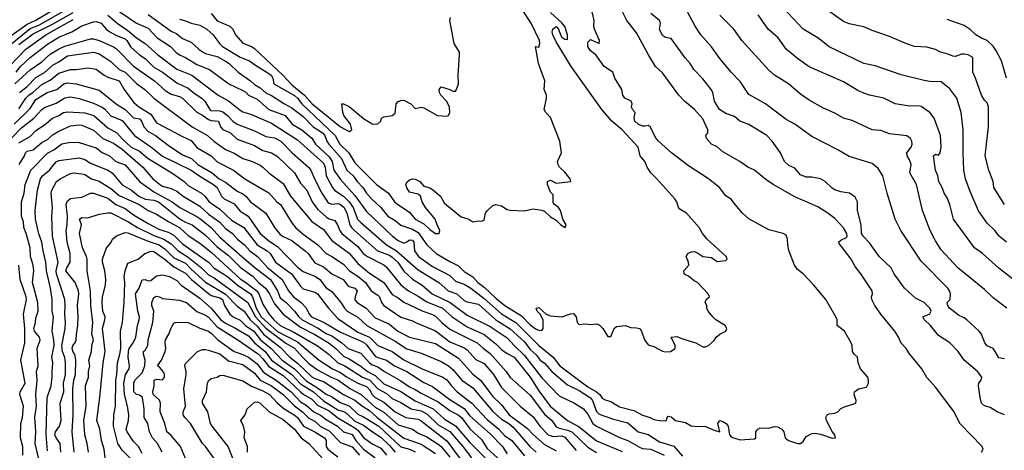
# Model space of a CAD drawing. Header units: metres. Extents: x -46681 to -43747, y -240911 to -237677.
# Tile 492 of 656: x -46545 to -46374, y -239318 to -239243. Entities that reach past the tile are written whole.
import ezdxf

# ---------------------------------------------------------------- set-up
doc = ezdxf.new("R2010")
doc.units = ezdxf.units.M
doc.layers.add('CONTOUR_INDEX', color=1, linetype='Continuous')
doc.layers.add('CONTOUR_INTER', color=3, linetype='Continuous')

msp = doc.modelspace()

# ---------------------------------------------------------------- linework, layer by layer
at = {"layer": 'CONTOUR_INDEX'}
for points, elevation in [([(-46546.81, -239247.02), (-46543.6, -239244.4), (-46542.1, -239243.83), (-46537.1, -239240.99)], 80), ([(-46523.1, -239241.96), (-46519.1, -239244.91), (-46518.1, -239245.37), (-46517.1, -239246.15), (-46515.6, -239246.77), (-46514.26, -239248.02), (-46513.6, -239248.48), (-46513.1, -239248.74), (-46511.1, -239249.29), (-46509.6, -239250.1), (-46508.99, -239250.52), (-46507.44, -239252.02), (-46505.25, -239253.52), (-46504.6, -239254.16), (-46503.6, -239254.74), (-46502.6, -239255.57), (-46501.6, -239256.04), (-46499.37, -239257.52), (-46498.1, -239258.19), (-46496.1, -239259.71), (-46494.38, -239261.52), (-46492.74, -239262.52), (-46492.35, -239263.02), (-46491.98, -239264.02), (-46491.66, -239264.52), (-46489.46, -239267.02), (-46488.5, -239269.02), (-46487.4, -239270.02), (-46486.73, -239271.02), (-46485.75, -239272.02), (-46485.1, -239273.03), (-46484.25, -239274.02), (-46482.6, -239275.53), (-46481.36, -239277.02), (-46480.1, -239277.76), (-46479.1, -239278.56), (-46477.1, -239279.31), (-46476.1, -239279.87), (-46474.6, -239282.02), (-46472.99, -239283.52), (-46470.6, -239284.91), (-46469.1, -239285.63), (-46468.1, -239286.61), (-46466.6, -239287.55), (-46465.7, -239288.52), (-46464.6, -239289.33), (-46462.6, -239291.28), (-46461.05, -239292.52), (-46458.1, -239294.33), (-46456.6, -239295.93), (-46455.6, -239296.63), (-46455.1, -239296.83), (-46454.6, -239296.87), (-46454.33, -239296.52), (-46454.37, -239295.02), (-46454.89, -239294.02), (-46455.38, -239293.52), (-46455.56, -239293.02), (-46455.1, -239292.87), (-46453.86, -239294.02), (-46453.1, -239294.33), (-46451.1, -239294.49), (-46449.6, -239293.99), (-46449.1, -239293.96), (-46448.63, -239294.52), (-46448.42, -239295.52), (-46448.1, -239295.87), (-46447.1, -239295.73), (-46446.1, -239295.86), (-46445.1, -239295.7), (-46444.6, -239295.92), (-46443.98, -239296.52), (-46443.1, -239297.92), (-46442.6, -239297.92), (-46442, -239296.52), (-46441.6, -239296.2), (-46440.1, -239296.04), (-46439.1, -239296.35), (-46438.1, -239296.4), (-46437.6, -239296.55), (-46437.26, -239297.02), (-46436.75, -239298.52), (-46436.1, -239299.35), (-46435.1, -239299.68), (-46433.6, -239300.47), (-46433.1, -239300.57), (-46432.21, -239300.52), (-46431.4, -239300.02), (-46431.37, -239299.52), (-46432.1, -239298.02), (-46431.1, -239297.92), (-46430.1, -239298.36), (-46427.82, -239299.02), (-46426.6, -239299.72), (-46426.1, -239299.72), (-46425.57, -239299.52), (-46424.6, -239298.6), (-46424.25, -239298.02), (-46423.65, -239297.52), (-46422.59, -239297.02), (-46422.39, -239296.52), (-46422.71, -239296.02), (-46424.31, -239295.02), (-46424.87, -239294.52), (-46425.63, -239293.52), (-46425.87, -239293.02), (-46425.91, -239292.52), (-46426.19, -239292.02), (-46426.01, -239291.52), (-46425.44, -239291.02), (-46425.66, -239290.52), (-46427.48, -239288.52), (-46428.1, -239288.23), (-46429.1, -239287.44), (-46429.6, -239287.23), (-46429.8, -239287.02), (-46429.87, -239286.52), (-46429, -239285.52), (-46429.06, -239285.02), (-46429.46, -239284.02), (-46429.21, -239283.52), (-46428.6, -239283.2), (-46428.1, -239283.16), (-46427.6, -239283.36), (-46426.6, -239284.03), (-46425.1, -239284.2), (-46424.1, -239284.89), (-46422.6, -239284.74), (-46422.33, -239284.52), (-46422.53, -239284.02), (-46425.85, -239281.02), (-46426.64, -239280.02), (-46427.19, -239279.02), (-46429.4, -239276.52), (-46430.6, -239275.8), (-46430.8, -239275.52), (-46431.09, -239274.52), (-46431.45, -239274.02), (-46434.58, -239270.52), (-46435.62, -239269.52), (-46436.26, -239268.52), (-46436.69, -239267.52), (-46437.5, -239266.52), (-46437.82, -239265.02), (-46440.59, -239262.02), (-46442.4, -239260.52), (-46444.16, -239258.52), (-46449.46, -239251.02), (-46452.1, -239246.71), (-46452.68, -239245.52), (-46452.8, -239245.02), (-46452.69, -239244.52), (-46452.1, -239244.07), (-46451.71, -239244.52), (-46451.36, -239245.52), (-46451.1, -239245.9), (-46450.6, -239246.28), (-46450.1, -239246.32), (-46450.11, -239245.52), (-46450.6, -239244.1), (-46451.1, -239243.43), (-46453.1, -239241.65)], 80), ([(-46373.7, -239293.02), (-46376.1, -239291.21), (-46377.6, -239289.78), (-46382.23, -239286.02), (-46385.1, -239282.86), (-46386.1, -239281.32), (-46387.05, -239279.52), (-46388.34, -239276.02), (-46389.39, -239271.52), (-46390.58, -239269.52), (-46390.35, -239268.02), (-46390.6, -239267.23), (-46391.04, -239266.52), (-46391.07, -239266.02), (-46390.34, -239265.02), (-46390.17, -239264.52), (-46390.21, -239264.02), (-46390.45, -239263.52), (-46391.1, -239263.07), (-46394.1, -239262.7), (-46395.6, -239262.13), (-46397.1, -239262.04), (-46400.6, -239260.42), (-46402.1, -239260.02), (-46403.6, -239259.1), (-46405.6, -239258.24), (-46408.1, -239256.87), (-46409.6, -239255.82), (-46411.68, -239254.02), (-46414.1, -239252.52), (-46415.1, -239251.67), (-46419.78, -239246.52), (-46421.18, -239244.52), (-46423.6, -239242.12)], 85), ([(-46545.49, -239255.52), (-46544.1, -239254.5), (-46542.6, -239252.91), (-46541.1, -239252.05), (-46539.6, -239250.72), (-46538.6, -239250.23), (-46537.1, -239249.18), (-46532.6, -239248.51), (-46531.6, -239248.81), (-46530.6, -239249.43), (-46529.6, -239250.14), (-46528.15, -239251.52), (-46527.1, -239252.02), (-46525.1, -239253.96), (-46523.64, -239255.02), (-46522.1, -239256.5), (-46515.42, -239261.52), (-46512.77, -239263.02), (-46511.65, -239264.02), (-46509.6, -239265.44), (-46508.1, -239266.08), (-46506.6, -239267.02), (-46504.9, -239267.52), (-46503.6, -239268.18), (-46503.1, -239268.51), (-46502.11, -239269.52), (-46499.6, -239271.33), (-46498.34, -239273.52), (-46494.6, -239277.94), (-46492.6, -239279.32), (-46491.1, -239281.24), (-46488.1, -239283.48), (-46486.6, -239285.24), (-46484.6, -239286.93), (-46482.1, -239288.57), (-46480.6, -239290.63), (-46479.6, -239291.19), (-46478.6, -239291.97), (-46475.3, -239293.52), (-46473.6, -239294.08), (-46473.1, -239294.38), (-46472.01, -239295.52), (-46470.6, -239296.64), (-46465.86, -239299.02), (-46464.76, -239300.02), (-46463.6, -239300.86), (-46460.78, -239304.02), (-46460.1, -239305.03), (-46456.6, -239308.13), (-46454.1, -239311.45), (-46452.87, -239312.52), (-46452.1, -239313.6), (-46451.6, -239313.84), (-46450.1, -239314.18), (-46449.39, -239314.52), (-46446.6, -239317.13), (-46445.1, -239318.08)], 85), ([(-46545.54, -239268.02), (-46544.6, -239266.56), (-46544.4, -239266.02), (-46544.1, -239265.75), (-46543.1, -239265.51), (-46541.6, -239264.24), (-46540.6, -239263.71), (-46539.6, -239262.85), (-46538.6, -239262.24), (-46536.6, -239261.32), (-46535.1, -239261.18), (-46534.6, -239261.22), (-46532.6, -239262.06), (-46530.94, -239263.52), (-46529.1, -239264.34), (-46527.6, -239265.4), (-46523.98, -239268.52), (-46522.25, -239270.52), (-46521.1, -239271.49), (-46520.6, -239271.79), (-46519.1, -239272.19), (-46518.1, -239272.66), (-46516.98, -239273.52), (-46514.1, -239275.27), (-46512.6, -239276.7), (-46510.6, -239278.09), (-46509.6, -239279.17), (-46508.38, -239280.02), (-46507.52, -239281.02), (-46506.29, -239282.02), (-46505.4, -239283.02), (-46504.08, -239284.02), (-46502.27, -239286.02), (-46499.76, -239288.02), (-46498.67, -239290.02), (-46497.77, -239291.02), (-46496.47, -239292.02), (-46495.6, -239292.94), (-46495.07, -239294.02), (-46494.66, -239294.52), (-46492.47, -239295.52), (-46489.6, -239297.19), (-46485.6, -239298.92), (-46485.1, -239299.36), (-46483.6, -239301.33), (-46483.1, -239301.6), (-46481.6, -239302.03), (-46480.23, -239303.02), (-46478.06, -239304.02), (-46475.1, -239305.94), (-46473.6, -239306.62), (-46470.6, -239308.9), (-46468.1, -239310.46), (-46467.1, -239311.72), (-46463.6, -239314.83), (-46461.43, -239317.02), (-46460.6, -239318.33)], 90), ([(-46533.44, -239318.02), (-46533.68, -239316.52), (-46534.12, -239315.02), (-46534.27, -239312.52), (-46533.85, -239310.02), (-46533.97, -239306.52), (-46533.47, -239305.02), (-46533.45, -239304.02), (-46533.23, -239303.02), (-46533.4, -239302.02), (-46532.95, -239300.52), (-46532.89, -239299.52), (-46532.61, -239298.52), (-46532.85, -239297.52), (-46532.72, -239295.52), (-46533.08, -239292.52), (-46533.09, -239290.02), (-46533.68, -239286.52), (-46533.7, -239284.52), (-46533.81, -239284.02), (-46534.52, -239282.52), (-46535.02, -239280.02), (-46534.68, -239278.52), (-46535, -239277.52), (-46534.6, -239277.23), (-46533.6, -239277.34), (-46531.6, -239276.66), (-46530.1, -239276.43), (-46529.6, -239276.46), (-46526.6, -239277.94), (-46524.92, -239279.02), (-46522.1, -239280.4), (-46520.34, -239281.02), (-46519.1, -239281.85), (-46517.84, -239283.02), (-46516.1, -239284.14), (-46513.79, -239286.02), (-46512.6, -239287.21), (-46511.6, -239287.76), (-46505.75, -239292.02), (-46504.4, -239294.52), (-46502.6, -239296.47), (-46499.1, -239299.11), (-46497.6, -239299.95), (-46496.25, -239301.52), (-46495.1, -239302.64), (-46493.6, -239303.73), (-46491.26, -239305.02), (-46490.1, -239305.47), (-46487.85, -239307.02), (-46486.05, -239308.02), (-46483.6, -239310.2), (-46482.1, -239311.07), (-46479.6, -239313.28), (-46477.1, -239314.01), (-46476.1, -239314.72), (-46474.6, -239315.37), (-46472.6, -239316.61), (-46472.12, -239317.02), (-46470.6, -239318.91)], 95), ([(-46544.87, -239318.52), (-46544.88, -239317.02), (-46545.3, -239315.52), (-46545.24, -239313.02), (-46544.94, -239312.02), (-46544.77, -239310.02), (-46545.43, -239308.02), (-46545.34, -239307.52), (-46544.45, -239306.02), (-46545.24, -239302.02), (-46544.52, -239299.02), (-46544.53, -239296.52), (-46544.75, -239294.02), (-46544.24, -239291.52), (-46544.28, -239291.02), (-46545.32, -239288.02), (-46545.58, -239285.52)], 90), ([(-46516.6, -239319.13), (-46517.44, -239317.02), (-46519.1, -239315.14), (-46519.84, -239314.52), (-46520.2, -239313.02), (-46520.97, -239311.02), (-46520.91, -239309.52), (-46521.1, -239309.01), (-46522.18, -239308.02), (-46522.24, -239307.52), (-46522.04, -239306.52), (-46522.04, -239305.52), (-46521.6, -239305.33), (-46520.6, -239305.43), (-46520.26, -239305.02), (-46520.26, -239304.52), (-46520.48, -239304.02), (-46521.1, -239303.25), (-46521.43, -239303.02), (-46520.75, -239302.02), (-46520.14, -239300.52), (-46520, -239300.02), (-46520.13, -239299.02), (-46520.06, -239298.52), (-46519.47, -239297.52), (-46519.1, -239296.44), (-46518.6, -239295.6), (-46518.39, -239295.52), (-46516.6, -239295.43), (-46516.1, -239295.52), (-46514.1, -239296.48), (-46512.6, -239296.98), (-46512.1, -239297.33), (-46510.95, -239298.52), (-46508.13, -239300.52), (-46506.6, -239301.05), (-46505.65, -239301.52), (-46504.1, -239302.66), (-46503.1, -239303.99), (-46502.6, -239304.41), (-46500.81, -239305.52), (-46498.21, -239307.52), (-46496.6, -239309.29), (-46495.6, -239309.85), (-46494.23, -239311.02), (-46493.1, -239311.6), (-46492.1, -239312.36), (-46490.14, -239313.52), (-46489.1, -239314.47), (-46487.6, -239314.98), (-46486.92, -239316.02), (-46485.6, -239317.52), (-46483.6, -239319.02)], 100)]:
    msp.add_lwpolyline(points, dxfattribs=dict(at, elevation=elevation))
at = {"layer": 'CONTOUR_INTER'}
for points, elevation in [([(-46373.74, -239281.52), (-46375.01, -239280.52), (-46375.76, -239279.52), (-46377.1, -239278.24), (-46378.6, -239276.1), (-46380.1, -239272.75), (-46380.91, -239270.52), (-46381.16, -239269.02), (-46381.29, -239266.02), (-46381.27, -239262.02), (-46381.65, -239259.02), (-46382.37, -239256.52), (-46383.6, -239254.89), (-46385.1, -239253.67), (-46387.1, -239253.62), (-46388.1, -239253.47), (-46392.1, -239252.49), (-46396.6, -239250.93), (-46398.6, -239250.48), (-46404.6, -239247.6), (-46406.6, -239246.02), (-46409.13, -239244.52), (-46416.1, -239237.09)], 87), ([(-46546.73, -239245.52), (-46544.1, -239243.64), (-46542.6, -239243), (-46538.6, -239240.6)], 79), ([(-46529.1, -239240.75), (-46525.1, -239243.48), (-46523.1, -239244.35), (-46521.52, -239246.02), (-46519.22, -239247.52), (-46518.29, -239248.52), (-46517.6, -239249), (-46516.6, -239249.44), (-46514.6, -239250.69), (-46512.4, -239251.52), (-46509.05, -239254.02), (-46506.6, -239255.2), (-46506.1, -239255.5), (-46505.6, -239256.01), (-46504.1, -239256.68), (-46502.1, -239258.48), (-46499.27, -239259.52), (-46498.05, -239261.02), (-46496.35, -239262.02), (-46494.6, -239263.47), (-46493.96, -239264.52), (-46491.6, -239266.69), (-46491.08, -239267.52), (-46490.75, -239269.02), (-46489.6, -239270.66), (-46487.1, -239273.44), (-46485.1, -239276.21), (-46480.55, -239280.52), (-46479.6, -239281.27), (-46478.6, -239281.69), (-46478.1, -239281.5), (-46477.6, -239281.11), (-46477.1, -239281.18), (-46476.86, -239281.52), (-46476.76, -239283.02), (-46476.02, -239284.02), (-46473.6, -239285.78), (-46470.6, -239287.32), (-46469.6, -239288.32), (-46468.1, -239288.81), (-46466.95, -239289.52), (-46464.6, -239291.32), (-46461.6, -239294.01), (-46459.1, -239295.48), (-46455.1, -239299.47), (-46452.64, -239301.52), (-46451.45, -239303.02), (-46446.6, -239306.68), (-46445.09, -239307.52), (-46444.51, -239308.02), (-46444.1, -239308.66), (-46443.6, -239308.96), (-46442.6, -239309.23), (-46441.1, -239310.17), (-46438.6, -239310.77), (-46437.1, -239311.57), (-46435.73, -239312.02), (-46435.1, -239312.36), (-46434.1, -239312.55), (-46433.1, -239312.58), (-46432.9, -239312.52), (-46432.79, -239312.02), (-46432.6, -239311.78), (-46432.1, -239311.91), (-46431.35, -239312.52), (-46429.6, -239312.86), (-46428.6, -239313.43), (-46428.1, -239313.53), (-46426.1, -239313.54), (-46424.6, -239314.21), (-46423.6, -239314.52), (-46424, -239313.02), (-46423.6, -239312.53), (-46423.1, -239312.68), (-46422.52, -239313.02), (-46422.15, -239313.52), (-46421.96, -239315.02), (-46421.6, -239315.4), (-46420.1, -239315.87), (-46417.6, -239315.69), (-46417.36, -239315.52), (-46417.34, -239314.52), (-46417.03, -239314.02), (-46416.6, -239313.78), (-46415.1, -239313.84), (-46414.1, -239313.57), (-46413.6, -239313.6), (-46412.86, -239314.02), (-46412.48, -239314.52), (-46412.24, -239315.52), (-46411.67, -239316.02), (-46410.1, -239316.5), (-46409.6, -239316.5), (-46409.1, -239316.15), (-46408.6, -239315.32), (-46407.6, -239314.79), (-46407.1, -239314.75), (-46406.1, -239314.92), (-46404.1, -239315.58), (-46403.51, -239315.52), (-46403.64, -239315.02), (-46404.1, -239314.42), (-46405.04, -239312.52), (-46405.18, -239312.02), (-46404.95, -239311.52), (-46404.6, -239311.35), (-46403.6, -239311.26), (-46403.1, -239311.04), (-46402.63, -239310.52), (-46402.1, -239310.18), (-46399.96, -239309.52), (-46399.9, -239309.02), (-46400.25, -239308.02), (-46400.18, -239307.52), (-46399.5, -239307.02), (-46398.1, -239306.72), (-46397.77, -239306.02), (-46397.74, -239305.52), (-46397.88, -239305.02), (-46399.15, -239303.52), (-46399.55, -239302.52), (-46399.68, -239301.52), (-46400.26, -239301.02), (-46400.57, -239300.52), (-46400.58, -239299.52), (-46400.76, -239299.02), (-46401.95, -239297.02), (-46403.19, -239296.02), (-46403.23, -239295.02), (-46403.42, -239294.52), (-46405.18, -239291.52), (-46407.26, -239289.02), (-46409.1, -239287.07), (-46410.1, -239286.26), (-46410.62, -239285.52), (-46411.6, -239282.96), (-46411.81, -239282.02), (-46411.87, -239281.02), (-46412.1, -239280.35), (-46412.6, -239280.01), (-46415.1, -239279.42), (-46418.6, -239277.47), (-46419.7, -239276.52), (-46420.98, -239275.02), (-46421.6, -239274.11), (-46422.6, -239273.48), (-46423.67, -239272.02), (-46425.6, -239270.54), (-46429.1, -239268.26), (-46432.04, -239266.02), (-46434.31, -239264.02), (-46434.72, -239263.52), (-46435.73, -239261.52), (-46436.1, -239261.26), (-46436.6, -239261.4), (-46437.1, -239261.37), (-46437.82, -239261.02), (-46438.41, -239260.52), (-46438.53, -239260.02), (-46438.38, -239259.02), (-46438.8, -239258.52), (-46438.99, -239258.02), (-46438.86, -239257.52), (-46439.07, -239257.02), (-46440.14, -239256.52), (-46440.48, -239256.02), (-46440.67, -239255.02), (-46441.87, -239253.02), (-46442.24, -239252.02), (-46443.77, -239251.02), (-46445.19, -239249.02), (-46446.1, -239248.32), (-46446.6, -239247.52), (-46446.6, -239246.82), (-46446.1, -239246.35), (-46444.6, -239247.02), (-46444.53, -239246.52), (-46445.44, -239244.52), (-46445.55, -239244.02), (-46445.49, -239243.02), (-46446.04, -239240.52)], 81), ([(-46374.11, -239275.02), (-46375.97, -239272.02), (-46376.06, -239271.02), (-46376.81, -239269.02), (-46377.44, -239266.52), (-46376.89, -239261.52), (-46376.88, -239258.02), (-46377.1, -239257.31), (-46377.6, -239256.88), (-46378.1, -239255.99), (-46379.12, -239253.02), (-46379.62, -239252.02), (-46379.6, -239249.47), (-46380.44, -239249.02), (-46381.1, -239248.87), (-46381.6, -239248.88), (-46382.6, -239249.3), (-46383.1, -239249.24), (-46384.1, -239248.81), (-46385.22, -239248.52), (-46386.1, -239248.08), (-46387.6, -239247.68), (-46389.77, -239247.52), (-46391.29, -239247.02), (-46394.1, -239245.8), (-46397.1, -239244.78), (-46398.6, -239244.11), (-46401.1, -239243.58), (-46402.1, -239243.22), (-46405.9, -239240.52)], 88), ([(-46545.6, -239247.18), (-46543.1, -239245.35), (-46539.6, -239243.62), (-46536.1, -239241.62)], 81), ([(-46530.1, -239242.11), (-46528.45, -239243.52), (-46526.6, -239244.75), (-46525.1, -239246.05), (-46523.6, -239247.02), (-46521.42, -239249.02), (-46518.1, -239251.48), (-46515.49, -239252.52), (-46510.9, -239256.02), (-46509.1, -239256.98), (-46507.1, -239258.6), (-46506.6, -239258.91), (-46505.1, -239259.35), (-46501.6, -239260.89), (-46497.1, -239263.77), (-46492.6, -239267.79), (-46492.26, -239268.52), (-46492.11, -239270.02), (-46490.98, -239272.02), (-46490.6, -239272.55), (-46489.1, -239273.53), (-46488.09, -239274.52), (-46487.41, -239275.52), (-46486.64, -239277.52), (-46486.1, -239278.15), (-46481.64, -239282.02), (-46479.89, -239283.02), (-46476.1, -239286.37), (-46472.52, -239288.52), (-46470.9, -239290.02), (-46469.4, -239290.52), (-46468.1, -239291.69), (-46467.6, -239291.92), (-46465.6, -239292.3), (-46462.59, -239295.02), (-46460.1, -239296.62), (-46457.6, -239298.83), (-46456.6, -239300.17), (-46455.6, -239301.12), (-46454.9, -239302.02), (-46454.1, -239302.58), (-46452.85, -239304.02), (-46450.1, -239306.33), (-46448.1, -239307.31), (-46446.1, -239308.59), (-46445.75, -239309.02), (-46445.1, -239310.96), (-46444.6, -239311.42), (-46442.1, -239312.27), (-46439.6, -239312.93), (-46437.81, -239314.52), (-46436.1, -239314.94), (-46434.1, -239316.25), (-46431.6, -239317), (-46430.1, -239318.71)], 82), ([(-46517.6, -239242.79), (-46516.6, -239243.07), (-46515.61, -239243.52), (-46514.1, -239243.82), (-46512.85, -239244.52), (-46511.77, -239245.52), (-46510.69, -239247.02), (-46510.17, -239247.52), (-46507.1, -239249.4), (-46505.45, -239250.02), (-46504.6, -239250.7), (-46502.1, -239252.22), (-46501.69, -239252.52), (-46501.39, -239253.02), (-46501.22, -239254.02), (-46497.6, -239256.06), (-46497.1, -239256.52), (-46496.36, -239257.52), (-46490.57, -239263.02), (-46489.71, -239264.52), (-46488.19, -239266.02), (-46487.1, -239267.74), (-46483.33, -239271.52), (-46481.29, -239273.02), (-46480.22, -239274.52), (-46479.67, -239275.02), (-46477.6, -239276.31), (-46476.61, -239277.52), (-46475.1, -239278.33), (-46474.1, -239279.33), (-46473.1, -239280.01), (-46472.45, -239280.02), (-46472.32, -239279.52), (-46472.82, -239278.52), (-46473.15, -239277.52), (-46474.84, -239275.52), (-46475.38, -239274.52), (-46475.69, -239273.52), (-46476.1, -239273.2), (-46477.6, -239272.84), (-46478.1, -239272.12), (-46478.23, -239271.52), (-46478.1, -239271.13), (-46477.6, -239270.73), (-46477.1, -239270.55), (-46476.6, -239270.58), (-46475.8, -239271.02), (-46475.1, -239271.84), (-46474.1, -239272.09), (-46473.6, -239272.37), (-46472.2, -239273.52), (-46471.6, -239274.7), (-46471.1, -239275.14), (-46468.6, -239277.13), (-46467.29, -239277.52), (-46466.6, -239278.02), (-46465.6, -239277.85), (-46465.1, -239277.91), (-46464.6, -239277.7), (-46464.41, -239276.52), (-46464.06, -239276.02), (-46463.1, -239275.17), (-46462.6, -239274.98), (-46461.6, -239275.24), (-46460.6, -239275.89), (-46460.1, -239275.99), (-46457.6, -239276.12), (-46456.1, -239275.76), (-46454.6, -239275.98), (-46454.1, -239276.18), (-46453.1, -239277.11), (-46452.1, -239277.7), (-46451.3, -239278.52), (-46450.51, -239279.02), (-46450.36, -239278.52), (-46450.94, -239277.52), (-46451.34, -239276.02), (-46451.71, -239275.52), (-46452.39, -239275.02), (-46452.6, -239274.66), (-46452.6, -239273.31), (-46453.1, -239272.87), (-46453.62, -239271.52), (-46453.59, -239271.02), (-46453.1, -239270.74), (-46452.1, -239271.27), (-46449.56, -239271.02), (-46449.68, -239270.52), (-46450.6, -239269.4), (-46451.52, -239268.52), (-46451.72, -239268.02), (-46451.85, -239267.52), (-46451.19, -239266.02), (-46451.43, -239264.02), (-46453.1, -239259.89), (-46453.91, -239259.02), (-46454.16, -239258.52), (-46453.75, -239256.52), (-46453.79, -239256.02), (-46454.17, -239255.02), (-46454.05, -239253.52), (-46455.18, -239250.52), (-46455.68, -239247.52), (-46455.1, -239247.68), (-46454.93, -239247.02), (-46455, -239246.52), (-46456.42, -239243.52), (-46458.1, -239240.92)], 79), ([(-46512.1, -239241.84), (-46511.1, -239243.08), (-46508.89, -239244.02), (-46508.37, -239244.52), (-46507.9, -239245.52), (-46506.6, -239246.98), (-46505.1, -239247.57), (-46504.6, -239247.91), (-46499.67, -239252.52), (-46498.1, -239254.23), (-46495.9, -239256.02), (-46494.56, -239257.52), (-46489.6, -239261.5), (-46488.1, -239262.3), (-46487.67, -239262.02), (-46487.9, -239261.02), (-46489.04, -239259.52), (-46489.22, -239259.02), (-46489.36, -239257.52), (-46489.1, -239257.48), (-46488.1, -239257.95), (-46485.6, -239260.06), (-46484.1, -239260.96), (-46483.66, -239261.02), (-46483.1, -239261), (-46482.62, -239260.52), (-46482.5, -239260.02), (-46482.1, -239259.75), (-46480.6, -239259.55), (-46480.1, -239259.15), (-46479.95, -239257.52), (-46479.6, -239257.11), (-46479.1, -239256.9), (-46478.6, -239256.89), (-46477.38, -239257.52), (-46476.6, -239258.32), (-46475.6, -239258.11), (-46475.1, -239258.19), (-46472.72, -239259.52), (-46471.1, -239259.67), (-46470.82, -239259.52), (-46470.57, -239259.02), (-46470.66, -239258.02), (-46471.18, -239257.02), (-46472.15, -239256.02), (-46472.42, -239255.52), (-46472.48, -239255.02), (-46472.1, -239254.57), (-46470.6, -239255.01), (-46470.1, -239255.31), (-46469.6, -239255.28), (-46469.41, -239255.02), (-46469.11, -239254.02), (-46469.16, -239252.52), (-46468.89, -239249.02), (-46468.93, -239248.52), (-46469.86, -239247.02), (-46470.58, -239243.02), (-46470.49, -239242.52)], 78), ([(-46378.11, -239318.02), (-46377.81, -239317.52), (-46377.98, -239317.02), (-46381.85, -239313.02), (-46382.83, -239311.02), (-46386.1, -239306.73), (-46387.6, -239305.05), (-46388.46, -239303.52), (-46390.6, -239300.95), (-46391.18, -239300.02), (-46392.1, -239299.06), (-46392.6, -239297.9), (-46393.16, -239297.02), (-46395.63, -239294.02), (-46396.65, -239292.52), (-46397.19, -239291.52), (-46397.25, -239291.02), (-46397.05, -239290.52), (-46397.1, -239290.02), (-46399.1, -239287.02), (-46400.1, -239285.75), (-46400.76, -239284.52), (-46402.71, -239282.02), (-46402.96, -239281.52), (-46402.6, -239281.18), (-46401.6, -239280.75), (-46401.45, -239280.52), (-46401.55, -239280.02), (-46402.1, -239279.05), (-46403.6, -239277.42), (-46404.86, -239276.52), (-46406.6, -239275.42), (-46410.6, -239273.64), (-46414.32, -239271.52), (-46415.6, -239270.67), (-46417.6, -239269.04), (-46418.77, -239268.52), (-46420.15, -239267.52), (-46423.1, -239265.82), (-46424.1, -239264.95), (-46425.1, -239264.49), (-46425.92, -239263.52), (-46426.04, -239263.02), (-46425.71, -239262.52), (-46425.73, -239262.02), (-46426.6, -239260.12), (-46428.04, -239258.52), (-46429.79, -239257.02), (-46430.74, -239256.02), (-46433.6, -239252.13), (-46434.79, -239251.02), (-46436.02, -239249.02), (-46438.1, -239245.19), (-46439.81, -239243.02), (-46440.6, -239241.41)], 82), ([(-46374.1, -239311.53), (-46375.38, -239311.02), (-46376.6, -239310.29), (-46377.6, -239309.98), (-46378.1, -239309.54), (-46378.36, -239308.52), (-46378.61, -239306.52), (-46378.54, -239306.02), (-46378.15, -239305.52), (-46378.07, -239305.02), (-46378.81, -239304.02), (-46381.09, -239302.02), (-46382.16, -239300.52), (-46383.6, -239299.02), (-46385.6, -239297.74), (-46386.99, -239296.02), (-46388.02, -239295.02), (-46388.28, -239294.52), (-46387.1, -239293.97), (-46386.88, -239293.52), (-46387.11, -239293.02), (-46388.08, -239292.02), (-46389.6, -239291.28), (-46391.52, -239289.52), (-46393.3, -239287.02), (-46393.84, -239286.02), (-46395.89, -239284.02), (-46397.6, -239281.64), (-46398.7, -239280.52), (-46398.95, -239280.02), (-46399.02, -239278.52), (-46399.7, -239276.02), (-46399.68, -239274.52), (-46400.1, -239273.74), (-46401.09, -239273.02), (-46402.6, -239272.82), (-46403.6, -239272.43), (-46404.1, -239272.13), (-46405.27, -239271.02), (-46406.1, -239270.56), (-46407.6, -239270.23), (-46408.6, -239270.26), (-46409.6, -239269.87), (-46410.6, -239268.68), (-46411.6, -239268.2), (-46412.35, -239267.52), (-46413.05, -239266.02), (-46414.52, -239264.02), (-46415.44, -239263.02), (-46418.6, -239261.1), (-46420.13, -239260.52), (-46421.1, -239259.73), (-46422.6, -239259.21), (-46423.66, -239258.52), (-46424.58, -239257.02), (-46424.82, -239255.52), (-46425.15, -239255.02), (-46426.6, -239253.16), (-46428.14, -239251.52), (-46428.77, -239250.52), (-46429.68, -239249.52), (-46432.1, -239246.14), (-46433.1, -239245.96), (-46433.6, -239245.62), (-46434.14, -239244.52), (-46433.92, -239243.52), (-46434.1, -239243.01), (-46435.6, -239241.84)], 83), ([(-46374.1, -239301.81), (-46375.1, -239301.63), (-46375.7, -239300.52), (-46376.1, -239300.04), (-46377.1, -239299.54), (-46377.51, -239299.02), (-46378.11, -239297.52), (-46378.48, -239297.02), (-46380.63, -239295.02), (-46381.1, -239294.67), (-46382.1, -239294.22), (-46383.64, -239293.02), (-46383.98, -239292.52), (-46384.07, -239292.02), (-46383.57, -239291.52), (-46383.52, -239290.52), (-46383.64, -239290.02), (-46383.96, -239289.52), (-46388.6, -239284.82), (-46392.11, -239279.52), (-46393.13, -239277.52), (-46394.53, -239273.02), (-46395.28, -239270.02), (-46396.1, -239268.72), (-46397.1, -239267.89), (-46401.1, -239266.68), (-46403.1, -239265.51), (-46407.6, -239263.21), (-46410.6, -239261.06), (-46412.1, -239260.23), (-46415.68, -239257.52), (-46418.6, -239255.89), (-46420.1, -239253.64), (-46421.63, -239252.02), (-46423.6, -239249.63), (-46425.1, -239247.63), (-46426.91, -239245.52), (-46427.91, -239244.02), (-46429.26, -239241.52)], 84), ([(-46367.6, -239291.92), (-46375.1, -239286.07), (-46377.94, -239283.52), (-46379.31, -239282.52), (-46382.95, -239277.52), (-46383.6, -239274.99), (-46384.1, -239273.83), (-46384.6, -239273.03), (-46384.93, -239272.02), (-46385.55, -239271.02), (-46385.71, -239270.02), (-46386.13, -239269.02), (-46386.43, -239266.52), (-46386.1, -239266.25), (-46385.6, -239266.42), (-46385.29, -239266.02), (-46385.11, -239265.02), (-46385.24, -239263.02), (-46386.32, -239260.02), (-46387.1, -239259.01), (-46388.6, -239257.99), (-46389.1, -239257.87), (-46390.6, -239257.91), (-46393.1, -239257.51), (-46395.1, -239256.5), (-46397.6, -239256), (-46398.6, -239255.67), (-46399.6, -239255.2), (-46402.1, -239253.68), (-46408.1, -239251.06), (-46410.1, -239249.65), (-46412.11, -239248.02), (-46413.5, -239246.02), (-46415.22, -239244.52), (-46416.98, -239242.02)], 86), ([(-46547.1, -239250.85), (-46544.38, -239248.02), (-46540.89, -239245.52), (-46536.1, -239242.86)], 82), ([(-46546.06, -239252.02), (-46545.29, -239251.02), (-46543.6, -239249.46), (-46540.6, -239247.12), (-46538.6, -239245.91), (-46536.36, -239245.02), (-46534.6, -239243.96), (-46532.6, -239243.25), (-46532.1, -239243.19), (-46531.27, -239243.52), (-46530.38, -239244.52), (-46529.72, -239245.02), (-46528.6, -239245.63), (-46527.1, -239246.21), (-46526.76, -239246.52), (-46526.1, -239247.67), (-46524.6, -239249.01), (-46523.6, -239249.66), (-46522.1, -239251.16), (-46520.6, -239252.03), (-46518.1, -239253.83), (-46516.1, -239254.77), (-46515.1, -239255.64), (-46513.72, -239256.52), (-46513.19, -239257.02), (-46512.32, -239258.52), (-46512.1, -239258.66), (-46510.6, -239258.72), (-46510.1, -239258.9), (-46509.28, -239259.52), (-46508.35, -239260.52), (-46507.6, -239261.02), (-46504.6, -239262.17), (-46502.6, -239263.17), (-46501.1, -239263.42), (-46500.01, -239264.02), (-46498.04, -239266.02), (-46495.1, -239268.55), (-46494.75, -239269.02), (-46494.16, -239270.52), (-46492.87, -239273.02), (-46491.87, -239274.52), (-46491.6, -239274.77), (-46491.1, -239274.93), (-46490.1, -239274.84), (-46489.6, -239274.99), (-46488.98, -239275.52), (-46488.49, -239276.52), (-46488.01, -239278.52), (-46487.7, -239279.02), (-46487.18, -239279.52), (-46483.2, -239283.02), (-46481.1, -239283.78), (-46480.6, -239284.12), (-46479.67, -239285.02), (-46478.6, -239286.55), (-46477.1, -239287.94), (-46475.39, -239289.02), (-46473.67, -239290.52), (-46470.53, -239292.02), (-46467.6, -239294.22), (-46463.6, -239296.22), (-46460.6, -239298.14), (-46459.41, -239299.52), (-46457.6, -239301.21), (-46454.6, -239305.09), (-46451.6, -239308.25), (-46448.9, -239309.52), (-46447.35, -239310.52), (-46446.6, -239311.44), (-46445.69, -239313.02), (-46445.1, -239313.52), (-46441.1, -239315.45), (-46439.6, -239316.02), (-46437.6, -239317.16), (-46437.1, -239317.36), (-46435.6, -239317.5), (-46433.3, -239318.52)], 83), ([(-46373.73, -239253.02), (-46374.63, -239250.02), (-46375.6, -239248.17), (-46376.1, -239247.51), (-46377.1, -239246.52), (-46378.1, -239246.12), (-46379.1, -239245.53), (-46380.1, -239244.6), (-46381.1, -239243.91), (-46384.1, -239242.84)], 89), ([(-46546.27, -239254.02), (-46543.6, -239251.59), (-46541.6, -239250.23), (-46540.1, -239248.9), (-46538.7, -239248.02), (-46537.6, -239247.46), (-46533.1, -239246.24), (-46532.6, -239246.23), (-46531.6, -239246.48), (-46529.1, -239247.61), (-46528.6, -239247.96), (-46525.6, -239250.98), (-46521.99, -239253.52), (-46520.1, -239255.2), (-46519.1, -239255.81), (-46517.6, -239256.22), (-46517.1, -239256.51), (-46514.6, -239258.95), (-46513.6, -239259.48), (-46512.6, -239260.22), (-46512.1, -239260.41), (-46510.87, -239260.52), (-46510.52, -239261.52), (-46510.1, -239261.99), (-46508.74, -239262.52), (-46507.6, -239263.65), (-46504.6, -239264.74), (-46503.1, -239265.59), (-46501.6, -239266.03), (-46500.6, -239266.63), (-46497.64, -239269.52), (-46496.6, -239271.31), (-46495.48, -239272.52), (-46494.52, -239274.52), (-46493.6, -239275.78), (-46492.1, -239277.15), (-46491.6, -239277.46), (-46490.6, -239277.8), (-46490.11, -239278.52), (-46489.75, -239279.52), (-46489.4, -239280.02), (-46486.6, -239282.31), (-46485.6, -239283.54), (-46484.92, -239284.02), (-46482.1, -239285.45), (-46481.6, -239285.87), (-46479.1, -239288.96), (-46477.78, -239290.02), (-46476.1, -239290.9), (-46474.6, -239291.89), (-46471.9, -239293.02), (-46470.18, -239294.52), (-46467.6, -239296.24), (-46464.6, -239297.57), (-46462.6, -239299.2), (-46461.6, -239300.21), (-46460.6, -239300.9), (-46459.39, -239301.52), (-46456.6, -239304.97), (-46455.1, -239307.36), (-46453.14, -239310.02), (-46450.12, -239312.52), (-46448.1, -239313.62), (-46445.1, -239316.07), (-46440.6, -239317.88)], 84), ([(-46545.6, -239258.39), (-46544.35, -239256.52), (-46543.83, -239256.02), (-46543.1, -239255.5), (-46541.6, -239254.13), (-46540.1, -239253.4), (-46538.6, -239252.18), (-46536.6, -239251.57), (-46535.6, -239251.55), (-46533.6, -239251.25), (-46532.1, -239251.5), (-46530.75, -239252.52), (-46530.1, -239252.86), (-46528.1, -239253.49), (-46527.23, -239255.02), (-46525.6, -239257.23), (-46524.68, -239258.02), (-46522.6, -239259.33), (-46521.6, -239260.81), (-46517.1, -239263.2), (-46515.6, -239263.86), (-46514.6, -239265.12), (-46512.14, -239266.52), (-46511.1, -239267.57), (-46508.26, -239269.02), (-46506.26, -239270.52), (-46502.1, -239272.95), (-46500.67, -239274.52), (-46500.06, -239275.02), (-46498.1, -239278.16), (-46497.42, -239279.02), (-46496.1, -239280.16), (-46493.55, -239282.02), (-46492.13, -239283.52), (-46491.1, -239284.04), (-46489.1, -239285.38), (-46488.05, -239286.52), (-46486.6, -239287.46), (-46485.24, -239288.52), (-46484.29, -239290.02), (-46483.1, -239290.72), (-46482.85, -239291.02), (-46482.5, -239292.02), (-46482.05, -239292.52), (-46479.1, -239294.55), (-46477.1, -239295.19), (-46476.55, -239295.52), (-46473.1, -239296.95), (-46470.6, -239298.83), (-46468.1, -239299.89), (-46467.6, -239300.23), (-46466.1, -239301.9), (-46464.6, -239302.62), (-46463.01, -239304.52), (-46461.6, -239306.81), (-46458.38, -239310.02), (-46456.1, -239311.89), (-46454.92, -239313.52), (-46453.46, -239315.02), (-46452.6, -239315.32), (-46451.1, -239315.17), (-46450.6, -239315.4), (-46448.6, -239317.75)], 86), ([(-46546.41, -239261.02), (-46543.6, -239258.31), (-46542.6, -239256.76), (-46540.67, -239255.52), (-46538.97, -239255.02), (-46537.77, -239254.02), (-46537.1, -239253.85), (-46535.6, -239254.04), (-46531.6, -239255.13), (-46528.6, -239257.57), (-46527.1, -239258.5), (-46525.6, -239259.95), (-46524.6, -239260.09), (-46524.21, -239260.52), (-46523.85, -239261.52), (-46523.1, -239262.3), (-46521.78, -239263.02), (-46519.6, -239264.69), (-46517.1, -239266.37), (-46515.54, -239267.02), (-46514.42, -239268.02), (-46511.97, -239269.52), (-46510.74, -239270.52), (-46509.6, -239271.09), (-46507.6, -239272.66), (-46506.6, -239273.12), (-46506.1, -239273.52), (-46505.25, -239274.52), (-46502.6, -239276.51), (-46501.1, -239279.02), (-46500.1, -239280.18), (-46499.6, -239280.54), (-46498.1, -239281.26), (-46495.76, -239283.02), (-46495.25, -239283.52), (-46494.1, -239285.11), (-46492.6, -239285.83), (-46491.1, -239287.06), (-46489.17, -239288.02), (-46488.41, -239289.02), (-46488.1, -239289.25), (-46487.1, -239289.54), (-46486.74, -239290.02), (-46487.07, -239291.02), (-46487.1, -239291.55), (-46486.71, -239292.02), (-46485.14, -239293.02), (-46483.6, -239294.7), (-46481.1, -239295.78), (-46479.63, -239297.02), (-46477.6, -239298.03), (-46473.1, -239299.17), (-46469.1, -239301.69), (-46466.6, -239304.45), (-46465.24, -239305.52), (-46463.1, -239308.35), (-46461.6, -239309.78), (-46460.26, -239311.52), (-46457.1, -239313.93), (-46456.1, -239314.97), (-46454.1, -239316.69), (-46452.1, -239317.8)], 87), ([(-46548.36, -239265.02), (-46545.1, -239261.68), (-46542.94, -239260.02), (-46541.6, -239258.48), (-46541.1, -239258.17), (-46539.1, -239257.38), (-46537.6, -239256.45), (-46536.6, -239256.27), (-46535.1, -239256.56), (-46532.6, -239257.38), (-46531.1, -239258.1), (-46530.6, -239258.45), (-46529.6, -239259.58), (-46527.6, -239260.43), (-46525.47, -239263.02), (-46522.6, -239264.95), (-46520.6, -239266.59), (-46515.6, -239269.01), (-46514.1, -239270.07), (-46511.69, -239271.52), (-46511.1, -239272.02), (-46510.31, -239273.52), (-46509.83, -239274.02), (-46508.1, -239274.9), (-46507.1, -239276.15), (-46505.69, -239277.02), (-46503.6, -239280.03), (-46502.1, -239281.3), (-46500.6, -239282.32), (-46497.1, -239285.86), (-46496.1, -239286.65), (-46493.99, -239287.52), (-46493.24, -239288.02), (-46492.1, -239289.49), (-46491.1, -239290.12), (-46489.56, -239292.02), (-46488.94, -239293.02), (-46488.44, -239293.52), (-46486.6, -239294.59), (-46485.06, -239296.02), (-46480.1, -239298.72), (-46478.1, -239300.09), (-46475.6, -239300.8), (-46472.1, -239302.3), (-46470.82, -239303.02), (-46470.1, -239303.65), (-46468.5, -239305.52), (-46466.6, -239306.86), (-46463.1, -239310.96), (-46461.6, -239312.31), (-46460.35, -239313.02), (-46459.6, -239313.68), (-46456.67, -239317.02), (-46455.55, -239318.02)], 88), ([(-46545.6, -239264.28), (-46543.6, -239263.19), (-46542.6, -239262.14), (-46541.1, -239261.16), (-46539.72, -239260.02), (-46538.6, -239259.55), (-46537.81, -239259.02), (-46537.1, -239258.9), (-46534.1, -239259.05), (-46532.52, -239259.52), (-46530.1, -239261.7), (-46528.55, -239262.52), (-46527.6, -239263.59), (-46526.03, -239265.02), (-46524.6, -239265.75), (-46523.09, -239267.02), (-46518.98, -239269.52), (-46516.8, -239271.02), (-46516.1, -239271.7), (-46513.8, -239273.02), (-46513.24, -239273.52), (-46512.47, -239274.52), (-46510.6, -239275.78), (-46508.6, -239277.71), (-46506.44, -239279.02), (-46504.1, -239281.99), (-46502.4, -239283.02), (-46501.87, -239283.52), (-46500.93, -239285.02), (-46498.16, -239287.02), (-46496.6, -239289.17), (-46496.1, -239289.65), (-46494.1, -239290.23), (-46493.59, -239290.52), (-46491.68, -239293.02), (-46490.1, -239294.81), (-46486.6, -239297.17), (-46484.6, -239298.06), (-46483.1, -239299.48), (-46480.6, -239300.55), (-46478.6, -239301.99), (-46475.38, -239303.52), (-46471.83, -239305.02), (-46471.1, -239305.48), (-46470.3, -239306.52), (-46469.31, -239307.52), (-46466.74, -239309.52), (-46464.1, -239312.33), (-46462.07, -239314.02), (-46461.1, -239315.14), (-46459.79, -239316.02), (-46457.6, -239318.66)], 89), ([(-46541.95, -239320.02), (-46542.75, -239316.52), (-46542.62, -239314.52), (-46542.82, -239312.02), (-46542.5, -239310.02), (-46542.61, -239308.02), (-46542.37, -239305.52), (-46542.5, -239304.02), (-46542.22, -239303.02), (-46542.38, -239300.02), (-46541.88, -239298.52), (-46542.01, -239298.02), (-46542.83, -239297.02), (-46542.97, -239296.52), (-46542.67, -239295.52), (-46542.6, -239294.75), (-46542.19, -239293.52), (-46542.28, -239292.02), (-46543.18, -239288.52), (-46542.99, -239286.52), (-46543.11, -239285.52), (-46543.54, -239284.02), (-46543.59, -239282.52), (-46544.28, -239280.02), (-46544.68, -239279.02), (-46544.76, -239278.02), (-46545.09, -239277.02), (-46545.09, -239274.52), (-46544.67, -239273.02), (-46544.47, -239271.52), (-46543.51, -239269.02), (-46540.6, -239266.08), (-46539.47, -239265.52), (-46538.1, -239264.46), (-46536.6, -239264.17), (-46535.1, -239264.23), (-46532.1, -239265.13), (-46531.1, -239265.99), (-46529.82, -239266.52), (-46528.72, -239267.52), (-46527.1, -239268.12), (-46524.59, -239271.02), (-46522.1, -239272.8), (-46518.9, -239274.52), (-46517.59, -239275.52), (-46514.6, -239277.06), (-46514.1, -239277.43), (-46512.14, -239279.02), (-46510.6, -239280.66), (-46506.81, -239284.02), (-46504.46, -239286.02), (-46501.81, -239288.02), (-46500.58, -239290.02), (-46500.1, -239291.2), (-46499.08, -239292.02), (-46497.6, -239293.54), (-46496.87, -239294.52), (-46496.27, -239295.02), (-46493.6, -239296.43), (-46492.1, -239297.39), (-46491.1, -239297.82), (-46489.41, -239299.02), (-46488.29, -239300.02), (-46486.1, -239300.8), (-46484.6, -239302.49), (-46484.1, -239302.87), (-46483.1, -239303.18), (-46481.96, -239304.02), (-46479.1, -239305.61), (-46477.6, -239306.65), (-46476.6, -239307.13), (-46475.6, -239307.8), (-46472.6, -239309.26), (-46470.6, -239310.81), (-46469.1, -239311.58), (-46468.55, -239312.02), (-46467.1, -239313.96), (-46465.1, -239315.82), (-46464.1, -239317.36), (-46461.73, -239319.52)], 91), ([(-46540.6, -239317.77), (-46540.85, -239315.02), (-46540.62, -239308.52), (-46539.98, -239306.52), (-46539.75, -239305.02), (-46539.8, -239304.02), (-46539.65, -239302.52), (-46539.82, -239301.52), (-46539.41, -239299.52), (-46539.47, -239298.52), (-46539.75, -239297.02), (-46539.52, -239294.52), (-46539.77, -239293.52), (-46539.75, -239291.52), (-46540.04, -239289.52), (-46540.76, -239286.52), (-46540.88, -239285.02), (-46541.37, -239283.02), (-46541.55, -239281.52), (-46542.1, -239280.07), (-46542.65, -239277.52), (-46542.73, -239276.02), (-46542.32, -239272.52), (-46541.81, -239270.52), (-46541.48, -239270.02), (-46540.26, -239269.02), (-46539.1, -239267.59), (-46538.6, -239267.35), (-46535.1, -239266.89), (-46534.1, -239267.19), (-46533.1, -239267.79), (-46530.08, -239269.02), (-46529.32, -239269.52), (-46527.6, -239271.56), (-46525.96, -239272.52), (-46524.71, -239273.52), (-46523.6, -239274.06), (-46522.1, -239274.26), (-46521.29, -239274.52), (-46517.5, -239277.52), (-46516.6, -239278.04), (-46515.41, -239278.52), (-46513.1, -239280.3), (-46511.1, -239282.35), (-46509.1, -239283.83), (-46507.1, -239285.87), (-46504.81, -239287.52), (-46503.91, -239288.52), (-46502.69, -239289.52), (-46501.94, -239290.52), (-46501.1, -239292.28), (-46499.59, -239294.02), (-46496.6, -239296.3), (-46494.1, -239297.58), (-46491.6, -239299.09), (-46490.43, -239300.02), (-46489.1, -239301.33), (-46488.1, -239301.8), (-46486.1, -239303.09), (-46484.94, -239304.02), (-46483.6, -239304.73), (-46482.1, -239306.16), (-46479.1, -239307.5), (-46476.6, -239309.08), (-46473.5, -239310.52), (-46471.6, -239312.25), (-46469.6, -239313.47), (-46467.1, -239316.35), (-46464.44, -239319.02)], 92), ([(-46538.27, -239318.02), (-46538.4, -239316.52), (-46539.11, -239315.52), (-46539.31, -239315.02), (-46539.22, -239314.52), (-46538.49, -239313.52), (-46538.22, -239312.52), (-46538.39, -239309.52), (-46537.77, -239307.52), (-46537.79, -239306.02), (-46537.47, -239304.52), (-46537.44, -239302.52), (-46537.6, -239301.6), (-46537.98, -239300.52), (-46538.1, -239299.52), (-46537.5, -239296.52), (-46537.44, -239295.52), (-46537.6, -239294.02), (-46537.49, -239292.52), (-46537.57, -239291.52), (-46539.03, -239287.02), (-46539.08, -239286.52), (-46538.73, -239285.02), (-46539.72, -239280.52), (-46539.83, -239277.02), (-46539.72, -239275.52), (-46539.93, -239273.02), (-46539.83, -239272.52), (-46539.03, -239271.02), (-46538.41, -239270.52), (-46536.6, -239269.61), (-46536.1, -239269.51), (-46534.6, -239269.65), (-46534.1, -239269.79), (-46532.93, -239270.52), (-46531.6, -239270.94), (-46529.6, -239272.23), (-46528.1, -239273.45), (-46524.64, -239275.02), (-46523.1, -239276.06), (-46521.6, -239276.65), (-46519.51, -239278.02), (-46517.64, -239279.02), (-46516.1, -239280.37), (-46514.1, -239281.7), (-46512.1, -239283.28), (-46507.1, -239287.89), (-46506.08, -239288.52), (-46504.19, -239290.02), (-46503.85, -239290.52), (-46503.1, -239292.32), (-46502.1, -239294), (-46501.24, -239295.02), (-46500.1, -239296.03), (-46497.6, -239297.26), (-46493.6, -239299.55), (-46491.6, -239301.06), (-46490.1, -239302.48), (-46488.86, -239303.02), (-46485.81, -239305.02), (-46484.54, -239305.52), (-46483.1, -239307.04), (-46481.6, -239307.83), (-46480.6, -239308.68), (-46479.1, -239309.42), (-46477.32, -239310.52), (-46475.6, -239310.86), (-46474.6, -239311.35), (-46472.6, -239313.25), (-46470.6, -239314.44), (-46468.32, -239317.02), (-46466.85, -239319.02)], 93), ([(-46535.95, -239318.02), (-46536.31, -239314.52), (-46536.13, -239311.52), (-46536.17, -239307.02), (-46536, -239305.52), (-46535.71, -239304.52), (-46535.66, -239302.02), (-46535.83, -239301.02), (-46536.1, -239300.66), (-46536.3, -239300.02), (-46536.16, -239299.52), (-46535.75, -239299.02), (-46535.58, -239298.52), (-46535.56, -239297.52), (-46535.29, -239296.02), (-46535.24, -239294.52), (-46535.38, -239292.52), (-46535.15, -239290.52), (-46535.21, -239290.02), (-46535.79, -239288.52), (-46537.4, -239286.52), (-46537.25, -239286.02), (-46536.66, -239285.02), (-46536.62, -239284.52), (-46536.64, -239283.52), (-46537.18, -239281.52), (-46537.35, -239279.52), (-46537.17, -239278.52), (-46537.11, -239277.02), (-46537.33, -239275.02), (-46537.1, -239274.34), (-46536.6, -239273.93), (-46534.6, -239273.7), (-46533.1, -239273.05), (-46532.6, -239273.04), (-46530.1, -239273.89), (-46528.71, -239275.02), (-46527.1, -239275.67), (-46525.6, -239276.78), (-46523.1, -239278.31), (-46521.1, -239279.32), (-46519.6, -239279.8), (-46518.6, -239280.31), (-46517.1, -239281.85), (-46512.6, -239284.99), (-46511.6, -239286.07), (-46509.26, -239287.52), (-46507.6, -239288.98), (-46505.28, -239290.52), (-46504.91, -239291.02), (-46504.27, -239293.02), (-46503.41, -239294.52), (-46500.6, -239297.04), (-46497.1, -239298.86), (-46493.35, -239302.02), (-46490.99, -239303.52), (-46489.6, -239304.17), (-46488.6, -239304.92), (-46486.6, -239306.06), (-46485.1, -239306.64), (-46484.6, -239307.13), (-46484.1, -239307.98), (-46483.6, -239308.52), (-46482.1, -239309.34), (-46480.1, -239311), (-46478.25, -239312.02), (-46476.1, -239312.29), (-46475.6, -239312.56), (-46471.1, -239316.06), (-46467.82, -239320.52)], 94), ([(-46530.56, -239319.02), (-46530.72, -239317.52), (-46531.2, -239316.02), (-46531.47, -239314.02), (-46532.03, -239312.52), (-46531.48, -239308.52), (-46530.91, -239302.52), (-46530.57, -239300.52), (-46531.03, -239296.52), (-46530.6, -239295.02), (-46530.58, -239294.52), (-46530.99, -239293.52), (-46531.1, -239292.02), (-46531, -239291.02), (-46530.5, -239289.02), (-46530.45, -239288.02), (-46530.64, -239286.52), (-46531.05, -239285.02), (-46531, -239284.52), (-46530.34, -239282.52), (-46529.6, -239281.66), (-46529.28, -239281.02), (-46528.6, -239280.44), (-46527.1, -239279.85), (-46526.6, -239279.89), (-46523.1, -239281.39), (-46521.14, -239282.02), (-46520.1, -239282.74), (-46518.6, -239284.28), (-46516.6, -239285.18), (-46515.6, -239286.25), (-46513.1, -239288.51), (-46509.6, -239290.57), (-46507.6, -239292.66), (-46506.37, -239293.52), (-46505.31, -239295.02), (-46504.1, -239296.13), (-46503.02, -239297.52), (-46500.1, -239299.77), (-46498.41, -239301.52), (-46497.1, -239302.58), (-46494.6, -239304.93), (-46494.1, -239305.23), (-46492.6, -239305.77), (-46489.09, -239308.02), (-46487.1, -239308.99), (-46485.8, -239310.02), (-46484.6, -239310.76), (-46483.23, -239312.02), (-46478.6, -239315.61), (-46475.6, -239316.61), (-46473.1, -239318.25)], 96), ([(-46526.1, -239319.19), (-46527.6, -239317.69), (-46528.37, -239316.52), (-46529.09, -239313.52), (-46529.03, -239311.52), (-46528.74, -239310.02), (-46528.72, -239305.52), (-46528.52, -239304.52), (-46528.44, -239302.52), (-46527.99, -239301.02), (-46527.86, -239300.02), (-46527.88, -239297.02), (-46527.55, -239295.52), (-46527.23, -239292.02), (-46527.15, -239288.52), (-46527.26, -239287.52), (-46527.09, -239286.52), (-46526.6, -239285.17), (-46524.81, -239284.52), (-46523.63, -239283.52), (-46522.6, -239283.1), (-46522.1, -239283.17), (-46520.1, -239284.55), (-46518.6, -239285.83), (-46516.6, -239286.9), (-46515.52, -239288.02), (-46512.6, -239290.48), (-46512.1, -239290.82), (-46510.6, -239291.21), (-46510.13, -239291.52), (-46509.82, -239292.52), (-46508.86, -239294.02), (-46508.28, -239294.52), (-46507.1, -239295.07), (-46506.16, -239296.02), (-46504.68, -239297.02), (-46503.53, -239298.52), (-46501.67, -239300.02), (-46499.75, -239302.02), (-46497.6, -239303.56), (-46495.6, -239305.65), (-46493.6, -239306.83), (-46492.1, -239307.94), (-46491.1, -239308.43), (-46489.6, -239309.4), (-46488.07, -239310.02), (-46486.6, -239311.43), (-46485.6, -239311.89), (-46482.94, -239313.52), (-46479.1, -239317.11), (-46477.6, -239317.53), (-46476.6, -239317.98)], 97), ([(-46524.1, -239318.26), (-46524.77, -239317.02), (-46525.6, -239316.19), (-46526.72, -239314.52), (-46526.88, -239314.02), (-46526.52, -239312.52), (-46526.46, -239311.52), (-46526.65, -239310.02), (-46527.18, -239308.02), (-46527.29, -239306.02), (-46527.03, -239304.52), (-46526.41, -239303.52), (-46526.32, -239303.02), (-46526.54, -239301.52), (-46526.5, -239300.52), (-46526.36, -239300.02), (-46525.67, -239299.02), (-46525.21, -239298.02), (-46524.95, -239296.02), (-46524.66, -239295.02), (-46524.61, -239294.52), (-46524.86, -239293.52), (-46525.26, -239290.52), (-46524.67, -239289.52), (-46524.1, -239288.1), (-46523.6, -239288.03), (-46523.1, -239288.26), (-46522.6, -239288.22), (-46521.6, -239287.41), (-46520.6, -239287.2), (-46519.39, -239287.52), (-46518.1, -239288.19), (-46517.31, -239289.02), (-46514.1, -239291.27), (-46512.1, -239293.02), (-46510.45, -239295.02), (-46509.6, -239295.63), (-46508.1, -239296.34), (-46505.6, -239297.82), (-46504.6, -239299.03), (-46502.73, -239300.52), (-46501.6, -239302.02), (-46498.1, -239304.53), (-46496.6, -239306.18), (-46494.34, -239307.52), (-46492.6, -239309.1), (-46490.1, -239310.65), (-46489.1, -239310.96), (-46488.6, -239311.24), (-46487.1, -239312.65), (-46485.6, -239313.35), (-46484.07, -239314.52), (-46482.6, -239315.43), (-46481.1, -239316.87), (-46480.1, -239318.02)], 98), ([(-46520.67, -239318.02), (-46521.48, -239316.52), (-46522.33, -239315.52), (-46522.83, -239314.52), (-46523.11, -239313.02), (-46523.76, -239312.02), (-46523.75, -239310.52), (-46524.04, -239308.52), (-46524.6, -239308.1), (-46525.1, -239308), (-46525.58, -239307.52), (-46525.56, -239306.02), (-46525.42, -239305.52), (-46524.1, -239304.25), (-46523.63, -239303.02), (-46523.57, -239302.02), (-46523.88, -239301.02), (-46523.9, -239300.52), (-46523.6, -239300.33), (-46523.13, -239299.52), (-46523.06, -239298.52), (-46522.25, -239295.52), (-46522.11, -239293.52), (-46522.46, -239292.52), (-46522.43, -239292.02), (-46522.1, -239291.18), (-46521.6, -239290.93), (-46521.1, -239291.03), (-46520.6, -239291.35), (-46517.6, -239291.63), (-46516.38, -239292.02), (-46514.6, -239293.57), (-46513.1, -239294.21), (-46512.6, -239294.56), (-46511.1, -239296.27), (-46507.46, -239298.52), (-46503.87, -239301.02), (-46503.1, -239301.79), (-46502.1, -239303.15), (-46499.6, -239304.68), (-46496.6, -239307.54), (-46496.1, -239307.95), (-46494.6, -239308.8), (-46493.6, -239309.88), (-46491.6, -239310.82), (-46490.1, -239312.04), (-46487.1, -239313.78), (-46486.6, -239314.19), (-46485.6, -239315.46), (-46484.1, -239316.56), (-46482.6, -239317.33), (-46481.6, -239318.53)], 99), ([(-46511.29, -239319.52), (-46513.1, -239317.06), (-46513.64, -239316.52), (-46515.74, -239313.02), (-46516.7, -239312.02), (-46516.97, -239311.52), (-46517.01, -239311.02), (-46516.6, -239310.02), (-46516.89, -239307.02), (-46516.48, -239304.52), (-46516.47, -239304.02), (-46516.7, -239303.02), (-46516.6, -239302.61), (-46514.52, -239300.52), (-46513.6, -239300.21), (-46513.1, -239300.16), (-46512.6, -239300.3), (-46510.6, -239300.95), (-46509.1, -239302.18), (-46506.6, -239302.81), (-46504.6, -239304.31), (-46503.59, -239305.52), (-46501.6, -239306.51), (-46499.6, -239307.99), (-46497.6, -239310), (-46496.22, -239311.02), (-46495.1, -239312.13), (-46494.1, -239312.64), (-46493.1, -239313.55), (-46491.6, -239314.32), (-46489.6, -239316.32), (-46487.6, -239317.11), (-46486.31, -239318.52)], 101), ([(-46508, -239320.02), (-46509.15, -239317.02), (-46511.93, -239313.52), (-46512.21, -239313.02), (-46512.67, -239311.02), (-46513.6, -239309.52), (-46513.6, -239309.02), (-46512.94, -239307.52), (-46512.76, -239306.02), (-46512.6, -239305.62), (-46512.1, -239305.21), (-46511.1, -239305.01), (-46510.6, -239304.72), (-46510.1, -239304.62), (-46506.6, -239305.65), (-46505.1, -239306.58), (-46503.1, -239307.36), (-46501.99, -239308.02), (-46500.6, -239309.5), (-46499.42, -239310.52), (-46497.67, -239311.52), (-46497.1, -239312.01), (-46496.08, -239313.52), (-46494.06, -239314.52), (-46492.41, -239315.52), (-46492.13, -239316.02), (-46492.09, -239317.02), (-46491.84, -239317.52), (-46490.1, -239318.81)], 102), ([(-46505.78, -239318.02), (-46505.78, -239317.02), (-46506.37, -239315.52), (-46506.25, -239314.52), (-46506.48, -239313.52), (-46506.94, -239312.52), (-46506.18, -239311.52), (-46505.87, -239310.52), (-46504.6, -239309.31), (-46504.1, -239309.29), (-46503.6, -239309.53), (-46502, -239311.02), (-46499.6, -239312.36), (-46497.63, -239314.02), (-46496.48, -239315.52), (-46495.13, -239316.52), (-46492.6, -239319.27)], 103)]:
    msp.add_lwpolyline(points, dxfattribs=dict(at, elevation=elevation))

doc.saveas('drawing.dxf')
